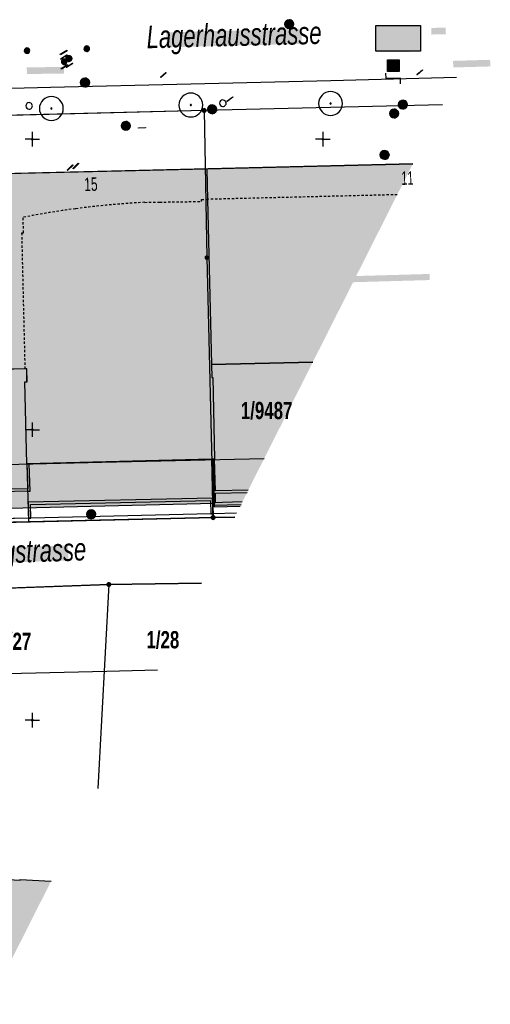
# Model space of a CAD drawing. Header units: metres. Extents: x 2695560 to 2696939, y 1260491 to 1262050.
# Tile 988 of 1005: x 2696850 to 2696890, y 1261475 to 1261560. Entities that reach past the tile are written whole.
import ezdxf

# ---------------------------------------------------------------- set-up
doc = ezdxf.new("R2010")
doc.units = ezdxf.units.M
doc.linetypes.add('AUSGEZOGEN', pattern=[0])
doc.linetypes.add('VERDECKT2_S2', pattern=[0.36, 0.2, -0.16])
for name, color, linetype in [('XR$1$AV_Flächen (EO)', 7, 'AUSGEZOGEN'), ('XR$1$AV_Gebäudeflächen (BB)', 7, 'AUSGEZOGEN'), ('XR$1$AV_Gebäudeflächen ut.', 7, 'AUSGEZOGEN'), ('XR$1$AV_Grenzpunkte', 7, 'AUSGEZOGEN'), ('XR$1$AV_Grundstück-Nr.', 7, 'AUSGEZOGEN'), ('XR$1$AV_Haus-Nr.', 7, 'AUSGEZOGEN'), ('XR$1$AV_Koordinatennetzpunkte', 7, 'AUSGEZOGEN'), ('XR$1$AV_Linien (BB)', 7, 'AUSGEZOGEN'), ('XR$1$AV_Linien (EO)', 7, 'AUSGEZOGEN'), ('XR$1$AV_Strassennamen', 7, 'AUSGEZOGEN'), ('XR$1$AW_LK_Schachtdeckel', 24, 'AUSGEZOGEN'), ('XR$1$AW_LK_Zwischenpunkt', 24, 'AUSGEZOGEN'), ('XR$1$EW_LK_Knoten', 1, 'AUSGEZOGEN'), ('XR$1$FM_LK_SW_TRASSEKNOTEN', 94, 'AUSGEZOGEN'), ('XR$1$GA_LK_Absperrarmatur', 32, 'AUSGEZOGEN'), ('XR$1$GA_LK_Rohrleitungsteil', 32, 'AUSGEZOGEN'), ('XR$1$GR_Baum', 94, 'AUSGEZOGEN'), ('XR$1$Liegenschaftsgrenzen', 7, 'AUSGEZOGEN'), ('XR$1$PFAV', 255, 'AUSGEZOGEN'), ('XR$1$PFAW', 255, 'AUSGEZOGEN'), ('XR$1$PFEW', 255, 'AUSGEZOGEN'), ('XR$1$PFGA', 255, 'AUSGEZOGEN'), ('XR$1$PFWA', 255, 'AUSGEZOGEN'), ('XR$1$RP_Abstandslinie', 7, 'AUSGEZOGEN'), ('XR$1$WA_LK_Absperrarmatur', 171, 'AUSGEZOGEN'), ('XR$1$WA_LK_Rohrleitungsteil', 171, 'AUSGEZOGEN')]:
    doc.layers.add(name, color=color, linetype=linetype)
doc.styles.add('ARIAL', font='arial.ttf')

# ---------------------------------------------------------------- blocks, each defined once
blk = doc.blocks.new('COMPLEXOBJECT_781')
at = {"layer": 'XR$1$AV_Linien (BB)', "color": 7, "linetype": 'AUSGEZOGEN', "transparency": 33554687}
blk.add_lwpolyline([(6885.302, 11552.973), (6864.78, 11552.47), (6803.76, 11550.95)], dxfattribs=at)
blk = doc.blocks.new('COMPLEXOBJECT_1012')
at = {"layer": 'XR$1$AV_Linien (EO)', "color": 7, "linetype": 'VERDECKT2_S2', "transparency": 33554687}
for points in [[(6859.679, 11544.569), (6860.961, 11544.589), (6864.569, 11544.645), (6864.566, 11544.823), (6865.063, 11544.826)], [(6849.39, 11530.227), (6849.107, 11541.945), (6849.249, 11541.949), (6849.206, 11543.283)]]:
    blk.add_lwpolyline(points, dxfattribs=at)
for centre, radius, start, end in [((6863.749, 11468.167), 76.511, 93.04921, 97.5387), ((6863.774, 11467.956), 76.723, 97.53698, 100.94602)]:
    blk.add_arc(centre, radius, start, end, dxfattribs=at)
blk = doc.blocks.new('COMPLEXOBJECT_1167')
at = {"layer": 'XR$1$Liegenschaftsgrenzen', "color": 7, "linetype": 'AUSGEZOGEN', "transparency": 33554687}
blk.add_lwpolyline([(6812.17, 11516.15), (6820.77, 11516.39), (6865.55, 11517.44)], dxfattribs=at)
blk.add_arc((6813.966, 11438.022), 78.148, 91.31691, 100.0564, dxfattribs=at)
blk = doc.blocks.new('COMPLEXOBJECT_1381')
at = {"layer": 'XR$1$Liegenschaftsgrenzen', "color": 7, "linetype": 'AUSGEZOGEN', "transparency": 33554687}
for p, q in [((6864.78, 11552.47), (6803.76, 11550.95)), ((6787.6, 11548.58), (6787.68, 11548.06))]:
    blk.add_line(p, q, dxfattribs=at)
blk.add_arc((6808.185, 11464.502), 86.561, 92.92994, 103.75692, dxfattribs=at)
blk = doc.blocks.new('BAV15')
at = {"layer": 'XR$1$PFAV', "transparency": 33554687}
blk.add_hatch(color=7, dxfattribs=at).paths.add_polyline_path([(0.5, 0), (0.49, 0.1), (0.46, 0.2), (0.41, 0.29), (0.34, 0.36), (0.26, 0.42), (0.17, 0.47), (0.08, 0.49), (-0.03, 0.5), (-0.13, 0.48), (-0.22, 0.45), (-0.31, 0.4), (-0.38, 0.33), (-0.44, 0.24), (-0.48, 0.15), (-0.5, 0.05), (-0.5, -0.05), (-0.48, -0.15), (-0.44, -0.24), (-0.38, -0.33), (-0.31, -0.4), (-0.22, -0.45), (-0.13, -0.48), (-0.03, -0.5), (0.08, -0.49), (0.17, -0.47), (0.26, -0.42), (0.34, -0.36), (0.41, -0.29), (0.46, -0.2), (0.49, -0.1)])
at = {"color": 7, "transparency": 33554687}
for start, end in [(90, 270), (270, 90)]:
    blk.add_arc((0, 0), 0.5, start, end, dxfattribs=at)
at = {"layer": 'XR$1$PFAV', "transparency": 33554687}
blk.add_circle((0, 0), 0.5, dxfattribs=at)
blk = doc.blocks.new('BWAV20')
at = {"true_color": 0x000000, "transparency": 33554687}
blk.add_hatch(color=18, dxfattribs=at).paths.add_polyline_path([(0.17, 0), (0.16, 0.03), (0.15, 0.07), (0.14, 0.1), (0.11, 0.12), (0.09, 0.14), (0.06, 0.16), (0.03, 0.16), (-0.01, 0.17), (-0.04, 0.16), (-0.07, 0.15), (-0.1, 0.13), (-0.13, 0.11), (-0.15, 0.08), (-0.16, 0.05), (-0.17, 0.02), (-0.17, -0.02), (-0.16, -0.05), (-0.15, -0.08), (-0.13, -0.11), (-0.1, -0.13), (-0.07, -0.15), (-0.04, -0.16), (-0.01, -0.17), (0.03, -0.16), (0.06, -0.16), (0.09, -0.14), (0.11, -0.12), (0.14, -0.1), (0.15, -0.07), (0.16, -0.03)])
at = {"layer": 'XR$1$PFAV', "transparency": 33554687}
blk.add_hatch(color=7, dxfattribs=at).paths.add_polyline_path([(0.5, 0), (0.49, 0.1), (0.46, 0.2), (0.41, 0.29), (0.34, 0.36), (0.26, 0.42), (0.17, 0.47), (0.08, 0.49), (-0.03, 0.5), (-0.13, 0.48), (-0.22, 0.45), (-0.31, 0.4), (-0.38, 0.33), (-0.44, 0.24), (-0.48, 0.15), (-0.5, 0.05), (-0.5, -0.05), (-0.48, -0.15), (-0.44, -0.24), (-0.38, -0.33), (-0.31, -0.4), (-0.22, -0.45), (-0.13, -0.48), (-0.03, -0.5), (0.08, -0.49), (0.17, -0.47), (0.26, -0.42), (0.34, -0.36), (0.41, -0.29), (0.46, -0.2), (0.49, -0.1)])
blk = doc.blocks.new('BAV2041')
at = {"color": 7, "transparency": 33554687}
for p, q in [((-0.05, 0), (-0.5, 0)), ((0, 0.5), (0, 0.05)), ((0.05, 0), (0.5, 0)), ((0, -0.05), (0, -0.5))]:
    blk.add_line(p, q, dxfattribs=at)
blk.add_circle((0, 0), 0.05, dxfattribs=at)
for start, end in [(90, 270), (270, 90)]:
    blk.add_arc((0, 0), 0.05, start, end, dxfattribs=at)
blk = doc.blocks.new('COMPLEXOBJECT_1461')
at = {"layer": 'XR$1$RP_Abstandslinie', "color": 7, "linetype": 'AUSGEZOGEN', "transparency": 33554687}
blk.add_lwpolyline([(6860.77, 11504.305), (6856.41, 11504.2), (6812.37, 11503.15)], dxfattribs=at)
blk = doc.blocks.new('WBGR1')
at = {"color": 94, "transparency": 33554687}
for radius, start, end in [(1, 90, 270), (1, 270, 90), (0.05, 90, 270), (0.05, 270, 90)]:
    blk.add_arc((0, 0), radius, start, end, dxfattribs=at)
blk = doc.blocks.new('BAW2093')
at = {"transparency": 33554687}
blk.add_lwpolyline([(-0.375, -0.5), (0, -0.5), (0, 0.5), (0.375, 0.5)], dxfattribs=at)
blk = doc.blocks.new('BAW2092')
at = {"true_color": 0x000000, "transparency": 33554687}
blk.add_hatch(color=18, dxfattribs=at).paths.add_polyline_path([(-0.03, 0.5), (-0.03, -0.5), (0.03, -0.5), (0.03, 0.5)])
at = {"transparency": 33554687}
blk.add_lwpolyline([(-0.03, 0.5), (0.03, 0.5), (0.03, -0.5), (-0.03, -0.5), (-0.03, 0.5)], close=True, dxfattribs=at)
blk = doc.blocks.new('BAW2082')
at = {"layer": 'XR$1$PFAW', "transparency": 33554687}
blk.add_hatch(color=7, dxfattribs=at).paths.add_polyline_path([(0.51, 0), (0.5, 0.1), (0.47, 0.19), (0.42, 0.28), (0.35, 0.36), (0.27, 0.42), (0.18, 0.47), (0.08, 0.49), (-0.02, 0.5), (-0.12, 0.48), (-0.21, 0.45), (-0.3, 0.39), (-0.37, 0.32), (-0.43, 0.24), (-0.47, 0.15), (-0.49, 0.05), (-0.49, -0.05), (-0.47, -0.15), (-0.43, -0.25), (-0.37, -0.33), (-0.3, -0.4), (-0.21, -0.45), (-0.12, -0.49), (-0.02, -0.5), (0.08, -0.5), (0.18, -0.47), (0.27, -0.43), (0.35, -0.37), (0.42, -0.29), (0.47, -0.2), (0.5, -0.1)])
at = {"transparency": 33554687}
for start, end in [(91.1948, 268.8052), (268.8052, 91.1948)]:
    blk.add_arc((0.01, 0), 0.5, start, end, dxfattribs=at)
at = {"layer": 'XR$1$PFAW', "transparency": 33554687}
blk.add_circle((0.01, 0), 0.5, dxfattribs=at)
blk = doc.blocks.new('BAW2087')
at = {"lineweight": 25, "true_color": 0x000000, "transparency": 33554687}
h = blk.add_hatch(color=18, dxfattribs=at)
h.paths.add_polyline_path([(-0.5, 0.5), (-0.5, -0.5), (0.5, -0.5), (0.5, 0.5)])
h.paths.add_polyline_path([(0.337, -0.069), (0.316, -0.136), (0.282, -0.196), (0.237, -0.249), (0.182, -0.292), (0.119, -0.322), (0.052, -0.34), (-0.017, -0.343), (-0.086, -0.333), (-0.151, -0.309), (-0.21, -0.272), (-0.261, -0.224), (-0.301, -0.167), (-0.328, -0.103), (-0.342, -0.035), (-0.342, 0.035), (-0.328, 0.103), (-0.301, 0.167), (-0.261, 0.224), (-0.21, 0.272), (-0.151, 0.309), (-0.086, 0.333), (-0.017, 0.343), (0.052, 0.34), (0.119, 0.322), (0.182, 0.292), (0.237, 0.249), (0.282, 0.196), (0.316, 0.136), (0.337, 0.069), (0.344, 0)], flags=16)
at = {"layer": 'XR$1$PFAW', "lineweight": 25, "transparency": 33554687}
blk.add_hatch(color=7, dxfattribs=at).paths.add_polyline_path([(0.344, 0), (0.337, 0.069), (0.316, 0.136), (0.282, 0.196), (0.237, 0.249), (0.182, 0.292), (0.119, 0.322), (0.052, 0.34), (-0.017, 0.343), (-0.086, 0.333), (-0.151, 0.309), (-0.21, 0.272), (-0.261, 0.224), (-0.301, 0.167), (-0.328, 0.103), (-0.342, 0.035), (-0.342, -0.035), (-0.328, -0.103), (-0.301, -0.167), (-0.261, -0.224), (-0.21, -0.272), (-0.151, -0.309), (-0.086, -0.333), (-0.017, -0.343), (0.052, -0.34), (0.119, -0.322), (0.182, -0.292), (0.237, -0.249), (0.282, -0.196), (0.316, -0.136), (0.337, -0.069)])
at = {"lineweight": 25, "transparency": 33554687}
for p, q in [((-0.5, 0.5, 0.993), (0.5, 0.5, 0.993)), ((-0.5, -0.5, 0.993), (-0.5, 0.5, 0.993)), ((0.5, 0.5, 0.993), (0.5, -0.5, 0.993)), ((0.5, -0.5, 0.993), (-0.5, -0.5, 0.993))]:
    blk.add_line(p, q, dxfattribs=at)
blk.add_circle((0, 0), 0.344, dxfattribs=at)
at = {"layer": 'XR$1$PFAW', "lineweight": 25, "transparency": 33554687}
blk.add_line((-0.5, 0.5), (0.5, 0.5), dxfattribs=at)
at = {"layer": 'XR$1$PFAW', "color": 31, "lineweight": 25, "transparency": 33554687}
for p, q in [((-0.5, -0.5), (-0.5, 0.5)), ((0.5, 0.5), (0.5, -0.5)), ((0.5, -0.5), (-0.5, -0.5))]:
    blk.add_line(p, q, dxfattribs=at)
at = {"layer": 'XR$1$PFAW', "lineweight": 25, "transparency": 33554687}
blk.add_circle((0, 0), 0.344, dxfattribs=at)
blk = doc.blocks.new('BAW2088')
at = {"layer": 'XR$1$PFAW', "transparency": 33554687}
blk.add_hatch(color=253, dxfattribs=at).paths.add_polyline_path([(0.51, 0), (0.5, 0.1), (0.47, 0.2), (0.42, 0.29), (0.35, 0.36), (0.27, 0.42), (0.18, 0.47), (0.09, 0.49), (-0.01, 0.5), (-0.11, 0.48), (-0.21, 0.45), (-0.3, 0.4), (-0.37, 0.33), (-0.43, 0.24), (-0.47, 0.15), (-0.49, 0.05), (-0.49, -0.05), (-0.47, -0.15), (-0.43, -0.24), (-0.37, -0.33), (-0.3, -0.4), (-0.21, -0.45), (-0.11, -0.48), (-0.01, -0.5), (0.09, -0.49), (0.18, -0.47), (0.27, -0.42), (0.35, -0.36), (0.42, -0.29), (0.47, -0.2), (0.5, -0.1)])
at = {"transparency": 33554687}
for start, end in [(91.1948, 268.8052), (268.8052, 91.1948)]:
    blk.add_arc((0.01, 0), 0.5, start, end, dxfattribs=at)
at = {"layer": 'XR$1$PFAW', "transparency": 33554687}
blk.add_circle((0.01, 0), 0.5, dxfattribs=at)
blk = doc.blocks.new('BWA2013')
at = {"true_color": 0x000000, "transparency": 33554687}
blk.add_hatch(color=18, dxfattribs=at).paths.add_polyline_path([(-0.29, -0.41), (0.35, 0.36), (0.29, 0.41), (-0.35, -0.36)])
at = {"transparency": 33554687}
blk.add_lwpolyline([(-0.29, -0.41), (-0.35, -0.36), (0.29, 0.41), (0.35, 0.36), (-0.29, -0.41)], close=True, dxfattribs=at)
blk = doc.blocks.new('BWA965')
at = {"layer": 'XR$1$PFWA', "transparency": 33554687}
blk.add_hatch(color=7, dxfattribs=at).paths.add_polyline_path([(0, 0.5), (-0.05, 0.5), (-0.1, 0.49), (-0.15, 0.48), (-0.2, 0.46), (-0.24, 0.44), (-0.29, 0.41), (-0.33, 0.38), (-0.36, 0.34), (-0.4, 0.31), (-0.42, 0.26), (-0.45, 0.22), (-0.47, 0.17), (-0.48, 0.13), (-0.49, 0.08), (-0.5, 0.03), (-0.5, -0.03), (-0.49, -0.08), (-0.48, -0.13), (-0.47, -0.17), (-0.45, -0.22), (-0.42, -0.26), (-0.4, -0.31), (-0.36, -0.34), (-0.33, -0.38), (-0.29, -0.41), (-0.24, -0.44), (-0.2, -0.46), (-0.15, -0.48), (-0.1, -0.49), (-0.05, -0.5), (0, -0.5), (0.05, -0.5), (0.1, -0.49), (0.15, -0.48), (0.2, -0.46), (0.24, -0.44), (0.29, -0.41), (0.33, -0.38), (0.36, -0.34), (0.4, -0.31), (0.42, -0.26), (0.45, -0.22), (0.47, -0.17), (0.48, -0.13), (0.49, -0.08), (0.5, -0.03), (0.5, 0.03), (0.49, 0.08), (0.48, 0.13), (0.47, 0.17), (0.45, 0.22), (0.42, 0.26), (0.4, 0.31), (0.36, 0.34), (0.33, 0.38), (0.29, 0.41), (0.24, 0.44), (0.2, 0.46), (0.15, 0.48), (0.1, 0.49), (0.05, 0.5)])
at = {"transparency": 33554687}
blk.add_line((0, 0.5), (0, -0.5), dxfattribs=at)
for start, end in [(90, 270), (270, 90)]:
    blk.add_arc((0, 0), 0.5, start, end, dxfattribs=at)
blk = doc.blocks.new('BGA2013')
at = {"transparency": 33554687}
blk.add_hatch(color=36, dxfattribs=at).paths.add_polyline_path([(-0.29, -0.41), (0.35, 0.36), (0.29, 0.41), (-0.35, -0.36)])
at = {"color": 32, "transparency": 33554687}
blk.add_lwpolyline([(-0.29, -0.41), (-0.35, -0.36), (0.29, 0.41), (0.35, 0.36), (-0.29, -0.41)], close=True, dxfattribs=at)
blk = doc.blocks.new('BGA965')
at = {"layer": 'XR$1$PFGA', "transparency": 33554687}
blk.add_hatch(color=7, dxfattribs=at).paths.add_polyline_path([(0.5, 0), (0.49, 0.1), (0.46, 0.2), (0.41, 0.29), (0.34, 0.36), (0.26, 0.42), (0.17, 0.47), (0.08, 0.49), (-0.03, 0.5), (-0.13, 0.48), (-0.22, 0.45), (-0.31, 0.4), (-0.38, 0.33), (-0.44, 0.24), (-0.48, 0.15), (-0.5, 0.05), (-0.5, -0.05), (-0.48, -0.15), (-0.44, -0.24), (-0.38, -0.33), (-0.31, -0.4), (-0.22, -0.45), (-0.13, -0.48), (-0.03, -0.5), (0.08, -0.49), (0.17, -0.47), (0.26, -0.42), (0.34, -0.36), (0.41, -0.29), (0.46, -0.2), (0.49, -0.1)])
at = {"color": 32, "transparency": 33554687}
blk.add_line((0, 0.5), (0, -0.5), dxfattribs=at)
for start, end in [(90, 270), (270, 90)]:
    blk.add_arc((0, 0), 0.5, start, end, dxfattribs=at)
at = {"layer": 'XR$1$PFGA', "transparency": 33554687}
blk.add_circle((0, 0), 0.5, dxfattribs=at)
blk = doc.blocks.new('BEWLP2549_S')
at = {"layer": 'XR$1$PFEW', "transparency": 33554687}
blk.add_hatch(color=7, dxfattribs=at).paths.add_polyline_path([(0.5, 0), (0.49, 0.1), (0.46, 0.2), (0.41, 0.29), (0.34, 0.36), (0.26, 0.42), (0.17, 0.47), (0.08, 0.49), (-0.03, 0.5), (-0.13, 0.48), (-0.22, 0.45), (-0.31, 0.4), (-0.38, 0.33), (-0.44, 0.24), (-0.48, 0.15), (-0.5, 0.05), (-0.5, -0.05), (-0.48, -0.15), (-0.44, -0.24), (-0.38, -0.33), (-0.31, -0.4), (-0.22, -0.45), (-0.13, -0.48), (-0.03, -0.5), (0.08, -0.49), (0.17, -0.47), (0.26, -0.42), (0.34, -0.36), (0.41, -0.29), (0.46, -0.2), (0.49, -0.1)])
at = {"color": 1, "transparency": 33554687}
for p, q in [((0.35, -0.35), (-0.35, 0.35)), ((-0.35, -0.35), (0.35, 0.35))]:
    blk.add_line(p, q, dxfattribs=at)
for start, end in [(91.3809, 268.6191), (268.6191, 91.3809)]:
    blk.add_arc((0, 0), 0.5, start, end, dxfattribs=at)
at = {"layer": 'XR$1$PFEW', "transparency": 33554687}
blk.add_circle((0, 0), 0.5, dxfattribs=at)
blk = doc.blocks.new('BWFM16')
at = {"color": 94, "transparency": 33554687}
for start, end in [(91.1948, 268.8052), (268.8052, 91.1948)]:
    blk.add_arc((0.01, 0), 0.5, start, end, dxfattribs=at)
blk = doc.blocks.new('COMPLEXOBJECT_2823')
at = {"layer": 'XR$1$RP_Abstandslinie', "color": 7, "linetype": 'AUSGEZOGEN', "transparency": 33554687}
blk.add_lwpolyline([(6811.94, 11521.14), (6855.98, 11522.2), (6869.959, 11522.535)], dxfattribs=at)

msp = doc.modelspace()

# ---------------------------------------------------------------- hatches: boundary and pattern name
at = {"transparency": 33554687}
for points in [[(2696880.517, 1261559.601), (2696880.517, 1261557.392), (2696884.357, 1261557.392), (2696884.357, 1261559.601)], [(2696862.504, 1261559.009), (2696862.537, 1261557.724), (2696874.164, 1261558.021), (2696874.131, 1261559.306)], [(2696885.293, 1261559.388), (2696885.308, 1261558.822), (2696886.553, 1261558.854), (2696886.538, 1261559.42)], [(2696882.298, 1261558.674), (2696882.314, 1261558.108), (2696883.498, 1261558.144), (2696883.482, 1261558.71)], [(2696880.503, 1261557.794), (2696880.503, 1261557.305), (2696883.442, 1261557.305), (2696883.442, 1261557.794)], [(2696887.175, 1261556.555), (2696887.191, 1261555.986), (2696890.377, 1261556.077), (2696890.361, 1261556.646)], [(2696850.494, 1261555.989), (2696850.503, 1261555.42), (2696853.69, 1261555.469), (2696853.681, 1261556.038)], [(2696877.842, 1261538.007), (2696877.857, 1261537.482), (2696885.168, 1261537.689), (2696885.153, 1261538.214)], [(2696843.352, 1261514.461), (2696843.398, 1261513.176), (2696854.086, 1261513.559), (2696854.04, 1261514.844)]]:
    msp.add_hatch(color=7, dxfattribs=at).paths.add_polyline_path(points)
at = {"layer": 'XR$1$AV_Gebäudeflächen (BB)', "true_color": 0xd2d2d2, "transparency": 33554687}
for points in [[(2696875.108, 1261530.634), (2696883.712, 1261547.704), (2696865.992, 1261547.274), (2696866.033, 1261544.636), (2696866.377, 1261530.421)], [(2696865.992, 1261547.274), (2696850.019, 1261546.887), (2696796.103, 1261545.593), (2696794.124, 1261545.546), (2696795.293, 1261538.553), (2696796.281, 1261538.58), (2696796.311, 1261537.494), (2696796.339, 1261536.244), (2696796.51, 1261528.748), (2696796.641, 1261528.749), (2696796.667, 1261527.639), (2696796.468, 1261527.634), (2696796.635, 1261520.578), (2696812.804, 1261520.981), (2696812.629, 1261528.02), (2696812.429, 1261528.015), (2696812.401, 1261529.123), (2696812.601, 1261529.128), (2696823.374, 1261529.379), (2696823.574, 1261529.385), (2696823.6, 1261528.276), (2696823.4, 1261528.271), (2696823.564, 1261521.224), (2696839.734, 1261521.62), (2696839.561, 1261528.673), (2696839.361, 1261528.668), (2696839.334, 1261529.767), (2696850.36, 1261530.037), (2696850.492, 1261530.04), (2696850.521, 1261528.935), (2696850.324, 1261528.93), (2696850.506, 1261521.875), (2696866.412, 1261522.263), (2696866.658, 1261522.269), (2696866.501, 1261529.313), (2696866.404, 1261529.311), (2696866.377, 1261530.421), (2696866.033, 1261544.636)], [(2696847.242, 1261475.353), (2696852.585, 1261485.953), (2696849.935, 1261486.107), (2696849.932, 1261486.046), (2696846.302, 1261486.252), (2696846.076, 1261481.524), (2696846.799, 1261481.483), (2696846.454, 1261475.398)]]:
    msp.add_hatch(color=254, dxfattribs=at).paths.add_polyline_path(points)
at = {"layer": 'XR$1$AV_Gebäudeflächen ut.', "true_color": 0xf5f5f5, "transparency": 33554687}
for points in [[(2696866.519, 1261522.266), (2696850.506, 1261521.875), (2696850.324, 1261528.93), (2696850.492, 1261528.935), (2696850.492, 1261530.04), (2696839.334, 1261529.767), (2696839.361, 1261528.668), (2696839.561, 1261528.673), (2696839.734, 1261521.62), (2696823.564, 1261521.224), (2696823.4, 1261528.271), (2696823.6, 1261528.276), (2696823.574, 1261529.385), (2696823.374, 1261529.379), (2696812.601, 1261529.123), (2696812.401, 1261529.123), (2696812.429, 1261528.02), (2696812.629, 1261528.02), (2696812.804, 1261520.981), (2696796.635, 1261520.578), (2696796.468, 1261527.639), (2696796.667, 1261527.639), (2696796.641, 1261528.749), (2696796.51, 1261528.748), (2696796.339, 1261536.244), (2696790.55, 1261536.144), (2696793.699, 1261516.716), (2696866.61, 1261518.477)], [(2696868.858, 1261518.237), (2696875.108, 1261530.634), (2696866.377, 1261530.421), (2696866.404, 1261529.313), (2696866.501, 1261529.313), (2696866.658, 1261522.269), (2696866.519, 1261522.266), (2696866.617, 1261518.183)]]:
    msp.add_hatch(color=7, dxfattribs=at).paths.add_polyline_path(points)

# ---------------------------------------------------------------- linework, layer by layer
at = {"color": 24, "lineweight": -3, "transparency": 33554687}
msp.add_lwpolyline([(2696880.517, 1261559.601), (2696884.357, 1261559.601), (2696884.357, 1261557.392), (2696880.517, 1261557.392), (2696880.517, 1261559.601)], close=True, dxfattribs=at)
at = {"layer": 'XR$1$AV_Flächen (EO)', "color": 7, "linetype": 'AUSGEZOGEN', "transparency": 33554687}
for p, q in [((2696869.035, 1261518.587), (2696866.495, 1261518.525)), ((2696867.543, 1261517.295), (2696868.394, 1261517.315))]:
    msp.add_line(p, q, dxfattribs=at)
for points in [[(2696796.339, 1261536.244), (2696790.55, 1261536.144), (2696793.699, 1261516.716), (2696866.61, 1261518.477), (2696866.519, 1261522.266)], [(2696866.519, 1261522.266), (2696850.506, 1261521.875), (2696850.324, 1261528.93), (2696850.492, 1261528.935), (2696850.492, 1261530.04), (2696839.334, 1261529.767)], [(2696875.108, 1261530.634), (2696866.377, 1261530.421), (2696866.404, 1261529.313), (2696866.501, 1261529.313), (2696866.658, 1261522.269)], [(2696869.552, 1261519.614), (2696866.75, 1261519.553), (2696866.719, 1261519.552), (2696866.658, 1261522.269), (2696866.412, 1261522.263), (2696866.486, 1261518.925), (2696866.495, 1261518.525), (2696866.741, 1261518.531)], [(2696866.658, 1261522.269), (2696866.519, 1261522.266), (2696866.617, 1261518.183), (2696868.858, 1261518.237)], [(2696866.741, 1261518.531), (2696866.723, 1261519.352), (2696869.45, 1261519.411)], [(2696866.495, 1261518.525), (2696866.499, 1261518.325), (2696868.933, 1261518.384)], [(2696868.547, 1261517.618), (2696866.516, 1261517.57), (2696866.316, 1261517.566), (2696850.836, 1261517.194), (2696850.636, 1261517.189), (2696839.826, 1261516.93), (2696830.13, 1261516.697), (2696830.137, 1261516.397), (2696867.543, 1261517.295)]]:
    msp.add_lwpolyline(points, dxfattribs=at)
msp.add_lwpolyline([(2696866.516, 1261517.57), (2696866.499, 1261518.325), (2696866.495, 1261518.525), (2696866.486, 1261518.93), (2696850.603, 1261518.579), (2696850.636, 1261517.189), (2696850.836, 1261517.194), (2696850.808, 1261518.383), (2696866.29, 1261518.726), (2696866.316, 1261517.566), (2696866.516, 1261517.57)], close=True, dxfattribs=at)
at = {"layer": 'XR$1$AV_Linien (BB)', "color": 7, "linetype": 'AUSGEZOGEN', "transparency": 33554687}
for p, q in [((2696865.992, 1261547.274), (2696883.712, 1261547.704)), ((2696866.377, 1261530.421), (2696875.108, 1261530.634)), ((2696866.412, 1261522.263), (2696850.506, 1261521.875)), ((2696850.506, 1261521.875), (2696850.644, 1261516.878)), ((2696866.52, 1261517.25), (2696866.412, 1261522.263)), ((2696866.52, 1261517.25), (2696850.644, 1261516.878)), ((2696868.383, 1261517.295), (2696866.52, 1261517.25)), ((2696850.644, 1261516.878), (2696839.833, 1261516.624))]:
    msp.add_line(p, q, dxfattribs=at)
for points in [[(2696798.922, 1261552.945), (2696812.844, 1261553.304), (2696825.422, 1261553.613), (2696837.811, 1261553.912), (2696852.542, 1261554.283), (2696864.606, 1261554.585), (2696876.659, 1261554.877), (2696887.462, 1261555.142)], [(2696796.103, 1261545.593), (2696850.019, 1261546.887), (2696865.992, 1261547.274)], [(2696865.992, 1261547.274), (2696866.033, 1261544.636), (2696866.377, 1261530.421)], [(2696850.506, 1261521.875), (2696850.324, 1261528.93), (2696850.521, 1261528.935), (2696850.492, 1261530.04), (2696850.36, 1261530.037), (2696839.334, 1261529.767), (2696839.361, 1261528.668), (2696839.561, 1261528.673), (2696839.734, 1261521.62)], [(2696866.377, 1261530.421), (2696866.404, 1261529.311), (2696866.501, 1261529.313), (2696866.658, 1261522.269), (2696866.412, 1261522.263)], [(2696865.514, 1261511.601), (2696857.55, 1261511.48), (2696840.22, 1261510.86), (2696839.448, 1261510.834)], [(2696847.242, 1261475.353), (2696846.454, 1261475.398), (2696846.799, 1261481.483), (2696846.076, 1261481.524), (2696846.302, 1261486.252), (2696849.932, 1261486.046), (2696849.935, 1261486.107), (2696852.585, 1261485.953)]]:
    msp.add_lwpolyline(points, dxfattribs=at)
at = {"layer": 'XR$1$AV_Linien (EO)', "color": 7, "linetype": 'VERDECKT2_S2', "transparency": 33554687}
msp.add_line((2696882.366, 1261545.033), (2696866.033, 1261544.636), dxfattribs=at)
at = {"layer": 'XR$1$AV_Linien (EO)', "color": 7, "linetype": 'AUSGEZOGEN', "transparency": 33554687}
for p, q in [((2696850.57, 1261519.725), (2696848.964, 1261519.686)), ((2696850.636, 1261517.189), (2696839.826, 1261516.93))]:
    msp.add_line(p, q, dxfattribs=at)
for points in [[(2696850.576, 1261519.525), (2696850.776, 1261519.531), (2696850.706, 1261521.881), (2696850.506, 1261521.875), (2696850.57, 1261519.725)], [(2696850.576, 1261519.525), (2696841.363, 1261519.302), (2696841.359, 1261519.502)]]:
    msp.add_lwpolyline(points, dxfattribs=at)
at = {"layer": 'XR$1$Liegenschaftsgrenzen', "color": 7, "linetype": 'AUSGEZOGEN', "transparency": 33554687}
for p, q in [((2696886.272, 1261552.783), (2696865.75, 1261552.28)), ((2696866.52, 1261517.25), (2696868.383, 1261517.295)), ((2696840.22, 1261510.86), (2696857.55, 1261511.48)), ((2696857.55, 1261511.48), (2696856.605, 1261493.929)), ((2696857.55, 1261511.48), (2696865.514, 1261511.601))]:
    msp.add_line(p, q, dxfattribs=at)
msp.add_lwpolyline([(2696865.75, 1261552.28), (2696865.98, 1261539.62), (2696866.52, 1261517.25)], dxfattribs=at)
at = {"layer": 'XR$1$RP_Abstandslinie', "color": 7, "linetype": 'AUSGEZOGEN', "transparency": 33554687}
msp.add_lwpolyline([(2696883.702, 1261547.684), (2696867.29, 1261547.29), (2696820.94, 1261546.18), (2696820.93, 1261546.63)], dxfattribs=at)

# ---------------------------------------------------------------- block references
at = {"layer": 'XR$1$AV_Grenzpunkte', "color": 7, "linetype": 'AUSGEZOGEN', "lineweight": -3, "transparency": 33554687}
for name, p, xscale, yscale in [('BAV15', (2696865.75, 1261552.28), 0.3249999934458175, 0.3249999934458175), ('BWAV20', (2696865.98, 1261539.62), 0.3899999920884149, 0.3899999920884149), ('BAV15', (2696866.52, 1261517.25), 0.3249999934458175, 0.3249999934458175), ('BAV15', (2696857.55, 1261511.48), 0.3249999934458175, 0.3249999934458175)]:
    msp.add_blockref(name, p, dxfattribs=dict(at, xscale=xscale, yscale=yscale))
at = {"layer": 'XR$1$AV_Koordinatennetzpunkte', "color": 7, "linetype": 'AUSGEZOGEN', "lineweight": -3, "transparency": 33554687, "xscale": 1.25, "yscale": 1.25}
for p in [(2696850.97, 1261549.81), (2696875.97, 1261549.81), (2696850.97, 1261524.81), (2696850.97, 1261499.81)]:
    msp.add_blockref('BAV2041', p, dxfattribs=at)
at = {"layer": 'XR$1$AV_Linien (BB)', "color": 7, "linetype": 'AUSGEZOGEN', "lineweight": -3, "transparency": 33554687}
msp.add_blockref('COMPLEXOBJECT_781', (2690000.97, 1249999.81), dxfattribs=at)
at = {"layer": 'XR$1$AV_Linien (EO)', "color": 7, "linetype": 'VERDECKT2_S2', "lineweight": -3, "transparency": 33554687}
msp.add_blockref('COMPLEXOBJECT_1012', (2690000.97, 1249999.81), dxfattribs=at)
at = {"layer": 'XR$1$AW_LK_Schachtdeckel', "color": 24, "linetype": 'AUSGEZOGEN', "lineweight": -3, "transparency": 33554687}
msp.add_blockref('BAW2087', (2696882.028, 1261556.152), dxfattribs=at)
for name, p, xscale, yscale in [('BAW2088', (2696855.492, 1261554.688), 0.7578193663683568, 0.7578193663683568), ('BAW2088', (2696866.442, 1261552.387), 0.7578193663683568, 0.7578193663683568), ('BAW2082', (2696882.091, 1261552.028), 0.7499999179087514, 0.7499999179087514), ('BAW2082', (2696881.278, 1261548.457), 0.7499999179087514, 0.7499999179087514)]:
    msp.add_blockref(name, p, dxfattribs=dict(at, xscale=xscale, yscale=yscale))
for name, p, xscale, yscale, rotation in [('BAW2088', (2696882.85, 1261552.795), 0.757819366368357, 0.7578193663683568, 356.837698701), ('BAW2082', (2696859.012, 1261550.952), 0.7499999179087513, 0.7499999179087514, 91.21429443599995)]:
    msp.add_blockref(name, p, dxfattribs=dict(at, xscale=xscale, yscale=yscale, rotation=rotation))
at = {"layer": 'XR$1$AW_LK_Zwischenpunkt', "color": 24, "linetype": 'AUSGEZOGEN', "lineweight": -3, "transparency": 33554687}
for name, p, xscale, yscale, rotation in [('BAW2092', (2696862.246, 1261555.34), 0.6249999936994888, 0.6249999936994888, 131.5131735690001), ('BAW2093', (2696882.029, 1261555.046), 1.250000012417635, 1.250000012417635, 90.81877409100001), ('BAW2092', (2696884.308, 1261555.576), 0.6249999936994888, 0.6249999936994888, 131.4403204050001), ('BAW2092', (2696867.973, 1261553.262), 0.6249999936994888, 0.6249999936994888, 126.6499821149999), ('BAW2092', (2696860.405, 1261550.797), 0.6249999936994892, 0.624999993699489, 91.91030742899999)]:
    msp.add_blockref(name, p, dxfattribs=dict(at, xscale=xscale, yscale=yscale, rotation=rotation))
at = {"layer": 'XR$1$EW_LK_Knoten', "color": 1, "linetype": 'AUSGEZOGEN', "lineweight": -3, "transparency": 33554687, "xscale": 0.749999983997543, "yscale": 0.749999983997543}
msp.add_blockref('BEWLP2549_S', (2696873.069, 1261559.721), dxfattribs=at)
at = {"layer": 'XR$1$EW_LK_Knoten', "color": 1, "linetype": 'AUSGEZOGEN', "lineweight": -3, "transparency": 33554687, "xscale": 0.749999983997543, "yscale": 0.749999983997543, "rotation": 315.3798}
msp.add_blockref('BEWLP2549_S', (2696856.03, 1261517.527), dxfattribs=at)
at = {"layer": 'XR$1$FM_LK_SW_TRASSEKNOTEN', "color": 94, "linetype": 'AUSGEZOGEN', "lineweight": -3, "transparency": 33554687, "xscale": 0.5706289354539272, "yscale": 0.5706289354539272}
for p in [(2696850.688, 1261552.675), (2696867.354, 1261552.906)]:
    msp.add_blockref('BWFM16', p, dxfattribs=at)
at = {"layer": 'XR$1$GA_LK_Absperrarmatur', "color": 32, "linetype": 'AUSGEZOGEN', "lineweight": -3, "transparency": 33554687, "xscale": 0.4999999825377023, "yscale": 0.4999999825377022, "rotation": 273.6495}
msp.add_blockref('BGA965', (2696854.123, 1261556.753), dxfattribs=at)
at = {"layer": 'XR$1$GA_LK_Rohrleitungsteil', "color": 32, "linetype": 'AUSGEZOGEN', "lineweight": -3, "transparency": 33554687, "xscale": 0.6499999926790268}
for p, yscale, rotation in [((2696854.16, 1261556.169), 0.6499999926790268, 342), ((2696854.713, 1261547.501), 0.649999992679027, 174.8097)]:
    msp.add_blockref('BGA2013', p, dxfattribs=dict(at, yscale=yscale, rotation=rotation))
at = {"layer": 'XR$1$GR_Baum', "color": 94, "linetype": 'AUSGEZOGEN', "lineweight": -3, "transparency": 33554687, "xscale": 1.027451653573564, "yscale": 1.027451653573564}
for p in [(2696864.611, 1261552.756), (2696876.634, 1261552.886), (2696852.608, 1261552.46)]:
    msp.add_blockref('WBGR1', p, dxfattribs=at)
at = {"layer": 'XR$1$Liegenschaftsgrenzen', "color": 7, "linetype": 'AUSGEZOGEN', "lineweight": -3, "transparency": 33554687}
for name in ['COMPLEXOBJECT_1381', 'COMPLEXOBJECT_1167']:
    msp.add_blockref(name, (2690000.97, 1249999.81), dxfattribs=at)
at = {"layer": 'XR$1$RP_Abstandslinie', "color": 7, "linetype": 'AUSGEZOGEN', "lineweight": -3, "transparency": 33554687}
for name in ['COMPLEXOBJECT_2823', 'COMPLEXOBJECT_1461']:
    msp.add_blockref(name, (2690000.97, 1249999.81), dxfattribs=at)
at = {"layer": 'XR$1$WA_LK_Absperrarmatur', "color": 171, "linetype": 'AUSGEZOGEN', "lineweight": -3, "transparency": 33554687}
for p, xscale, yscale, rotation in [((2696850.514, 1261557.437), 0.475528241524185, 0.475528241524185, 1.365966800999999), ((2696855.651, 1261557.601), 0.4755282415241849, 0.475528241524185, 1.36572265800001), ((2696853.712, 1261556.476), 0.4755282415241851, 0.4755282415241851, 273.218505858)]:
    msp.add_blockref('BWA965', p, dxfattribs=dict(at, xscale=xscale, yscale=yscale, rotation=rotation))
at = {"layer": 'XR$1$WA_LK_Rohrleitungsteil', "color": 171, "linetype": 'AUSGEZOGEN', "lineweight": -3, "transparency": 33554687}
for p, xscale, yscale, rotation in [((2696853.667, 1261557.271), 0.6499999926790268, 0.6499999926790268, 342), ((2696853.689, 1261556.89), 0.6499999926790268, 0.6499999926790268, 342), ((2696853.737, 1261556.039), 0.649999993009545, 0.6499999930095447, 342), ((2696854.224, 1261547.369), 0.6499999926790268, 0.6499999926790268, 173.95659)]:
    msp.add_blockref('BWA2013', p, dxfattribs=dict(at, xscale=xscale, yscale=yscale, rotation=rotation))

# ---------------------------------------------------------------- texts
at = {"layer": 'XR$1$AV_Grundstück-Nr.', "color": 7, "transparency": 33554687, "char_height": 1.48491, "attachment_point": 5, "style": 'ARIAL'}
for s, insert, width in [('\\A1;{\\fArial|i0|b1;\\H1.484908;\\W0.700000;\\C7;1/9487}\\P', (2696871.131, 1261526.441), 4.98214), ('\\A1;{\\fArial|i0|b1;\\H1.484908;\\W0.700000;\\C7;1/27}\\P', (2696849.465, 1261506.573), 3.34702), ('\\A1;{\\fArial|i0|b1;\\H1.484908;\\W0.700000;\\C7;1/28}\\P', (2696862.204, 1261506.711), 3.34702)]:
    msp.add_mtext(s, dxfattribs=dict(at, insert=insert, width=width))
at = {"layer": 'XR$1$AV_Haus-Nr.', "color": 7, "transparency": 33554687, "char_height": 1.1621, "attachment_point": 2, "rotation": 1.3878, "style": 'ARIAL'}
for s, insert, width in [('\\W0.58;11', (2696883.233, 1261547.053), 1.50373), ('\\W0.64;15', (2696855.995, 1261546.52), 1.59081)]:
    msp.add_mtext(s, dxfattribs=dict(at, insert=insert, width=width))
at = {"layer": 'XR$1$AV_Strassennamen', "color": 7, "transparency": 33554687, "char_height": 1.93684, "attachment_point": 5, "style": 'ARIAL'}
for s, insert, width, rotation in [('\\A1;{\\fArial|i1|b0;\\H1.936838;\\W0.700000;\\C7;Lagerhausstrasse}\\P', (2696868.334, 1261558.505), 15.82103, 1.467), ('\\A1;{\\fArial|i1|b0;\\H1.936838;\\W0.700000;\\C7;Frohbergstrasse}\\P', (2696848.719, 1261514), 14.53216, 2.0493)]:
    msp.add_mtext(s, dxfattribs=dict(at, insert=insert, width=width, rotation=rotation))

doc.saveas('drawing.dxf')
